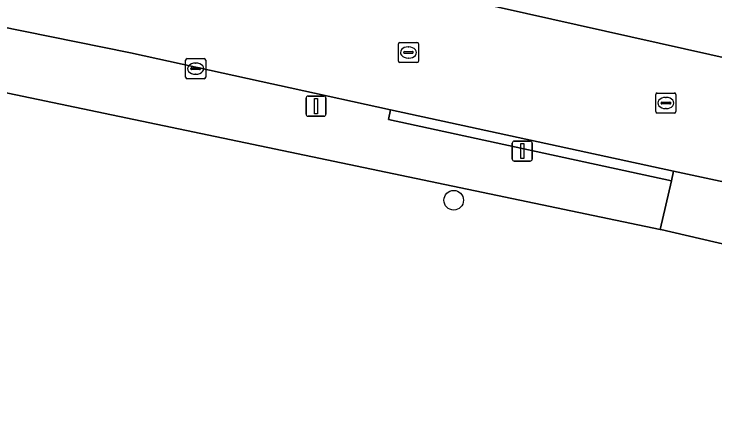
# Model space of a CAD drawing. Extents: x 161483 to 162250, y 379484 to 380833.
# Drawn here: x 161877.95 to 161912.91, y 380393.94 to 380414.41 of the extents above; entities that cross this region are included whole.
import ezdxf

# ---------------------------------------------------------------- set-up
doc = ezdxf.new("R2010")
doc.units = 0
for name, color, linetype in [('IMGEO_Boom', 7, 'Continuous'), ('IMGEO_Erf', 7, 'Continuous'), ('IMGEO_Kolk', 7, 'Continuous'), ('IMGEO_Lichtmast', 7, 'Continuous'), ('IMGEO_Rijbaan_lokaal_open', 7, 'Continuous'), ('IMGEO_Rioolput', 7, 'Continuous'), ('IMGEO_Voetpad_open', 7, 'Continuous')]:
    doc.layers.add(name, color=color, linetype=linetype)

msp = doc.modelspace()

# ---------------------------------------------------------------- linework, layer by layer
at = {"layer": 'IMGEO_Boom'}
msp.add_circle((161899.88, 380405.11), 0.489, dxfattribs=at)
at = {"layer": 'IMGEO_Erf'}
msp.add_lwpolyline([(162078.957, 380365.04), (162051.567, 380370.414), (162025.006, 380376.148), (162000, 380382.025), (161995.099, 380383.252), (161959.315, 380392.214), (161910.21, 380403.651), (161910.18, 380403.657), (161870.617, 380411.917), (161833.133, 380419.277), (161827.383, 380420.325), (161803.575, 380424.662), (161764.511, 380431.266), (161690.732, 380442.772), (161684.352, 380443.733), (161658.891, 380447.568)], dxfattribs=at)
at = {"layer": 'IMGEO_Kolk'}
for p, q in [((161886.582, 380412.179), (161887.434, 380412.179)), ((161886.507, 380411.253), (161886.507, 380412.105)), ((161886.995, 380411.959), (161887.02, 380411.959)), ((161887.508, 380412.105), (161887.508, 380411.253)), ((161886.766, 380411.673), (161886.766, 380411.685)), ((161887.204, 380411.636), (161886.806, 380411.636)), ((161886.809, 380411.722), (161887.207, 380411.722)), ((161887.25, 380411.685), (161887.25, 380411.673)), ((161887.434, 380411.179), (161886.582, 380411.179)), ((161887.018, 380411.399), (161886.993, 380411.399))]:
    msp.add_line(p, q, dxfattribs=at)
for points in [[(161886.582, 380412.179), (161887.434, 380412.179)], [(161886.507, 380411.253), (161886.507, 380412.105)], [(161887.508, 380412.105), (161887.508, 380411.253)], [(161887.434, 380411.179), (161886.582, 380411.179)]]:
    msp.add_lwpolyline(points, dxfattribs=at)
for centre, radius, start, end in [((161886.584, 380412.103), 0.0765, 91.552, 178.448), ((161886.584, 380412.103), 0.0765, 91.552, 178.448), ((161887.432, 380412.103), 0.0765, 1.552, 88.448), ((161887.432, 380412.103), 0.0765, 1.552, 88.448), ((161886.806, 380411.682), 0.0403, 85.8775, 175.7526), ((161886.803, 380411.672), 0.0366, 178.938, 274.7102), ((161887.207, 380411.679), 0.043, 264.8664, 352.4533), ((161887.211, 380411.684), 0.0386, 1.7309, 96.639), ((161886.584, 380411.255), 0.0765, 181.552, 268.448), ((161886.584, 380411.255), 0.0765, 181.552, 268.448), ((161887.432, 380411.255), 0.0765, 271.552, 358.448), ((161887.432, 380411.255), 0.0765, 271.552, 358.448)]:
    msp.add_arc(centre, radius, start, end, dxfattribs=at)
for centre, major_axis, ratio, start_param, end_param in [((161886.994, 380411.679), (-0.387, 0.002), 0.722429, 4.712389, 7.853982), ((161887.019, 380411.679), (-0.39, 0.002), 0.717154, 1.570796, 4.712389)]:
    msp.add_ellipse(centre, major_axis=major_axis, ratio=ratio, start_param=start_param, end_param=end_param, dxfattribs=at)
at = {"layer": 'IMGEO_Lichtmast'}
for p, q in [((161892.515, 380409.407), (161892.515, 380410.207)), ((161892.515, 380410.207), (161892.515, 380409.407)), ((161892.615, 380410.307), (161893.405, 380410.307)), ((161893.405, 380410.307), (161892.615, 380410.307)), ((161893.505, 380410.207), (161893.505, 380409.407)), ((161893.505, 380409.407), (161893.505, 380410.207)), ((161893.405, 380409.307), (161892.615, 380409.307)), ((161892.615, 380409.307), (161893.405, 380409.307)), ((161902.803, 380407.162), (161902.803, 380407.962)), ((161902.803, 380407.962), (161902.803, 380407.162)), ((161902.903, 380408.062), (161903.693, 380408.062)), ((161903.693, 380408.062), (161902.903, 380408.062)), ((161903.793, 380407.962), (161903.793, 380407.162)), ((161903.793, 380407.162), (161903.793, 380407.962)), ((161903.693, 380407.062), (161902.903, 380407.062)), ((161902.903, 380407.062), (161903.693, 380407.062))]:
    msp.add_line(p, q, dxfattribs=at)
for points in [[(161892.935, 380410.182), (161893.085, 380410.182), (161893.085, 380409.432), (161892.935, 380409.432), (161892.935, 380410.182)], [(161903.223, 380407.937), (161903.373, 380407.937), (161903.373, 380407.187), (161903.223, 380407.187), (161903.223, 380407.937)]]:
    msp.add_lwpolyline(points, dxfattribs=at)
for centre, start, end in [((161892.615, 380410.207), 90, 180), ((161892.615, 380410.207), 90, 180), ((161893.405, 380410.207), 0, 90), ((161893.405, 380410.207), 360, 90), ((161892.615, 380409.407), 180, 270), ((161892.615, 380409.407), 180, 270), ((161893.405, 380409.407), 270, 0), ((161893.405, 380409.407), 270, 0), ((161902.903, 380407.962), 90, 180), ((161902.903, 380407.962), 90, 180), ((161903.693, 380407.962), 0, 90), ((161903.693, 380407.962), 360, 90), ((161902.903, 380407.162), 180, 270), ((161902.903, 380407.162), 180, 270), ((161903.693, 380407.162), 270, 0), ((161903.693, 380407.162), 270, 0)]:
    msp.add_arc(centre, 0.1, start, end, dxfattribs=at)
at = {"layer": 'IMGEO_Rijbaan_lokaal_open'}
for points in [[(161918.01, 380411.187), (161891.545, 380417.125)], [(161891.545, 380417.125), (161918.01, 380411.187)], [(161874.467, 380414.355), (161883.757, 380412.463), (161890.276, 380411.034), (161891.722, 380410.719), (161896.731, 380409.629), (161905.094, 380407.809), (161910.844, 380406.568), (161917.277, 380405.18), (161929.239, 380402.532), (161937.036, 380400.757), (161943.985, 380399.147), (161945.872, 380398.697), (161948.892, 380397.978), (161955.767, 380396.34), (161968.876, 380393.146)]]:
    msp.add_lwpolyline(points, dxfattribs=at)
at = {"layer": 'IMGEO_Rioolput'}
for p, q in [((161897.121, 380412.06), (161897.121, 380412.912)), ((161897.196, 380412.986), (161898.048, 380412.986)), ((161898.122, 380412.912), (161898.122, 380412.06)), ((161897.38, 380412.48), (161897.38, 380412.492)), ((161897.423, 380412.529), (161897.821, 380412.529)), ((161897.609, 380412.766), (161897.634, 380412.766)), ((161897.864, 380412.492), (161897.864, 380412.48)), ((161897.818, 380412.443), (161897.42, 380412.443)), ((161897.632, 380412.206), (161897.607, 380412.206)), ((161898.048, 380411.986), (161897.196, 380411.986)), ((161910.036, 380410.464), (161910.888, 380410.464)), ((161909.961, 380409.538), (161909.961, 380410.39)), ((161910.449, 380410.244), (161910.474, 380410.244)), ((161910.962, 380410.39), (161910.962, 380409.538)), ((161910.22, 380409.958), (161910.22, 380409.97)), ((161910.658, 380409.921), (161910.26, 380409.921)), ((161910.263, 380410.007), (161910.661, 380410.007)), ((161910.704, 380409.97), (161910.704, 380409.958)), ((161910.888, 380409.464), (161910.036, 380409.464)), ((161910.472, 380409.684), (161910.447, 380409.684))]:
    msp.add_line(p, q, dxfattribs=at)
for points in [[(161897.121, 380412.06), (161897.121, 380412.912)], [(161897.196, 380412.986), (161898.048, 380412.986)], [(161898.122, 380412.912), (161898.122, 380412.06)], [(161898.048, 380411.986), (161897.196, 380411.986)], [(161910.036, 380410.464), (161910.888, 380410.464)], [(161909.961, 380409.538), (161909.961, 380410.39)], [(161910.962, 380410.39), (161910.962, 380409.538)], [(161910.888, 380409.464), (161910.036, 380409.464)]]:
    msp.add_lwpolyline(points, dxfattribs=at)
for centre, radius, start, end in [((161897.198, 380412.91), 0.0765, 91.552, 178.448), ((161897.198, 380412.91), 0.0765, 91.552, 178.448), ((161898.046, 380412.91), 0.0765, 1.552, 88.448), ((161898.046, 380412.91), 0.0765, 1.552, 88.448), ((161897.42, 380412.489), 0.0403, 85.8775, 175.7526), ((161897.825, 380412.491), 0.0386, 1.7309, 96.639), ((161897.417, 380412.479), 0.0366, 178.938, 274.7102), ((161897.821, 380412.486), 0.043, 264.8664, 352.4533), ((161897.198, 380412.062), 0.0765, 181.552, 268.448), ((161897.198, 380412.062), 0.0765, 181.552, 268.448), ((161898.046, 380412.062), 0.0765, 271.552, 358.448), ((161898.046, 380412.062), 0.0765, 271.552, 358.448), ((161910.038, 380410.388), 0.0765, 91.552, 178.448), ((161910.038, 380410.388), 0.0765, 91.552, 178.448), ((161910.886, 380410.388), 0.0765, 1.552, 88.448), ((161910.886, 380410.388), 0.0765, 1.552, 88.448), ((161910.26, 380409.967), 0.0403, 85.8775, 175.7526), ((161910.257, 380409.957), 0.0366, 178.938, 274.7102), ((161910.661, 380409.964), 0.043, 264.8664, 352.4533), ((161910.665, 380409.969), 0.0386, 1.7309, 96.639), ((161910.038, 380409.54), 0.0765, 181.552, 268.448), ((161910.038, 380409.54), 0.0765, 181.552, 268.448), ((161910.886, 380409.54), 0.0765, 271.552, 358.448), ((161910.886, 380409.54), 0.0765, 271.552, 358.448)]:
    msp.add_arc(centre, radius, start, end, dxfattribs=at)
for centre, major_axis, ratio, start_param, end_param in [((161897.608, 380412.486), (-0.387, 0.002), 0.722429, 4.712389, 7.853982), ((161897.633, 380412.486), (-0.39, 0.002), 0.717154, 1.570796, 4.712389), ((161910.448, 380409.964), (-0.387, 0.002), 0.722429, 4.712389, 7.853982), ((161910.473, 380409.964), (-0.39, 0.002), 0.717154, 1.570796, 4.712389)]:
    msp.add_ellipse(centre, major_axis=major_axis, ratio=ratio, start_param=start_param, end_param=end_param, dxfattribs=at)
at = {"layer": 'IMGEO_Voetpad_open'}
for points in [[(161870.617, 380411.917), (161910.18, 380403.657), (161910.744, 380406.079), (161896.631, 380409.14), (161896.731, 380409.629), (161891.722, 380410.719), (161890.276, 380411.034), (161883.757, 380412.463), (161874.467, 380414.355)], [(161948.892, 380397.978), (161948.777, 380397.492), (161945.757, 380398.211), (161945.872, 380398.697), (161943.985, 380399.147), (161937.036, 380400.757), (161929.239, 380402.532), (161917.277, 380405.18), (161910.844, 380406.568), (161910.744, 380406.079), (161910.18, 380403.657), (161910.21, 380403.651), (161959.315, 380392.214)]]:
    msp.add_lwpolyline(points, dxfattribs=at)
msp.add_lwpolyline([(161910.844, 380406.568), (161905.094, 380407.809), (161896.731, 380409.629), (161896.631, 380409.14), (161910.744, 380406.079)], close=True, dxfattribs=at)

doc.saveas('drawing.dxf')
